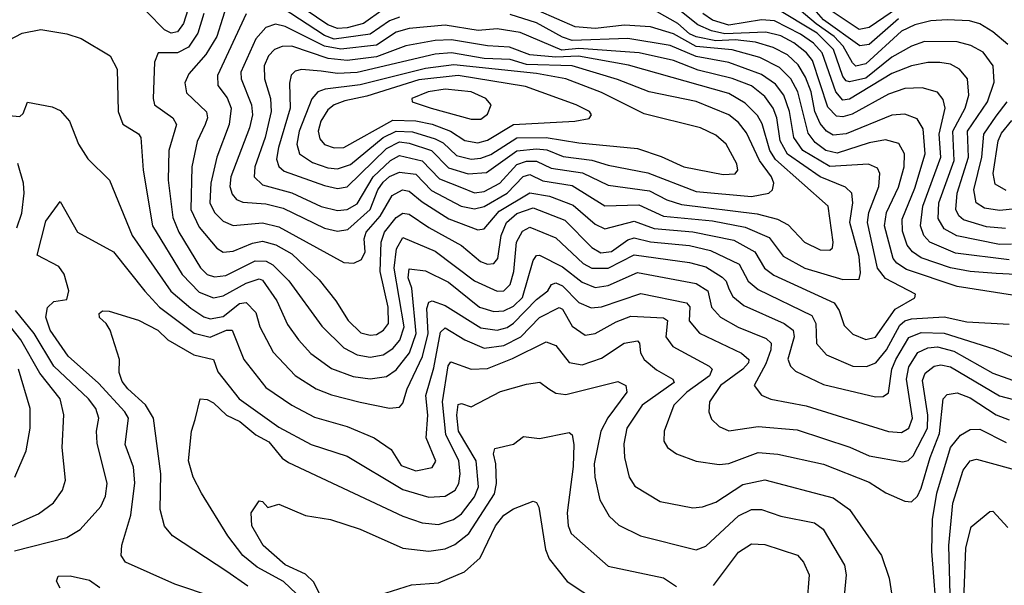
# Model space of a CAD drawing. Extents: x 1308313 to 1441400, y 959662 to 1036319.
# Tile 283 of 656: x 1339371 to 1342390, y 1013253 to 1014986. Entities that reach past the tile are written whole.
import ezdxf

# ---------------------------------------------------------------- set-up
doc = ezdxf.new("R2010")
doc.units = 0

msp = doc.modelspace()

# ---------------------------------------------------------------- linework, layer by layer
at = {"layer": '0CON10XD'}
for points in [[(1340485, 1015017.6), (1340425, 1014974.7), (1340375, 1014961), (1340345, 1014959.4), (1340315, 1014970.9), (1340145, 1015086.6)], [(1342065, 1014988.8), (1341975, 1014909.9), (1341946.6, 1014906.6), (1341835, 1014986), (1341735, 1015100.8)], [(1342405, 1014250.9), (1342240.6, 1014270.6), (1342161.9, 1014305), (1342143.5, 1014325), (1342132.6, 1014355), (1342139.5, 1014415), (1342194.9, 1014565), (1342190.4, 1014635), (1342208.1, 1014715), (1342202.1, 1014742.1), (1342185, 1014764), (1342137.7, 1014777.7), (1342085, 1014775.5), (1342035, 1014757.9), (1341923.2, 1014696.8), (1341895, 1014688.4), (1341875, 1014691.1), (1341848.4, 1014718.4), (1341801.3, 1014861.3), (1341783.1, 1014885), (1341744.8, 1014915), (1341705, 1014936.8), (1341658.2, 1014948.2), (1341532.9, 1014942.9), (1341491.6, 1014951.6), (1341450.1, 1014970.1), (1341344.6, 1015055.4)], [(1342400.5, 1014910.5), (1342355, 1014949.4), (1342315, 1014973.6), (1342283, 1014983), (1342215, 1014985.4), (1342165, 1014982.5), (1342115, 1014970.5), (1342075, 1014951.5), (1341965, 1014851.1), (1341935, 1014843.9), (1341923.8, 1014853.8), (1341895.3, 1014905), (1341868.1, 1014935), (1341813.4, 1014973.4), (1341695, 1015073.7)], [(1340009.5, 1015045), (1339974.8, 1014935), (1339940.9, 1014879.1), (1339889.4, 1014820.6), (1339877.5, 1014792.5), (1339881.7, 1014761.7), (1339943.8, 1014703.8), (1339946.8, 1014685), (1339939.6, 1014665), (1339915, 1014613.1), (1339898.3, 1014535), (1339895.7, 1014405), (1339920.6, 1014350.6), (1339975, 1014286.4), (1339994.2, 1014274.2), (1340025, 1014276.8), (1340085, 1014301.9), (1340115, 1014307.5), (1340156.3, 1014296.3), (1340205, 1014268.8), (1340289.3, 1014189.3), (1340340.5, 1014125), (1340377.7, 1014065), (1340416.8, 1014026.8), (1340445, 1014019.5), (1340465, 1014021.9), (1340486.2, 1014035), (1340501.9, 1014055), (1340500.3, 1014105), (1340476.1, 1014215), (1340478.6, 1014305), (1340489.6, 1014335), (1340525, 1014380), (1340545, 1014393), (1340565, 1014390.7), (1340625, 1014349.7), (1340725, 1014294.1), (1340784, 1014245), (1340805, 1014237.3), (1340825, 1014239.2), (1340836.8, 1014255), (1340846.5, 1014325), (1340863.2, 1014365), (1340895, 1014392.7), (1340945, 1014409.6), (1341042, 1014372), (1341125, 1014288.1), (1341152.1, 1014272.1), (1341185, 1014276.4), (1341235, 1014312.2), (1341255, 1014317.9), (1341305, 1014305.3), (1341425, 1014293.9), (1341489, 1014279), (1341577.2, 1014237.2), (1341604.8, 1014185), (1341635, 1014159.6), (1341799.5, 1014079.5), (1341812.2, 1014055), (1341813.8, 1013993.8), (1341845, 1013959.4), (1341925, 1013924.8), (1341966.9, 1013923.1), (1341995.6, 1013935), (1342028.5, 1013975), (1342069.9, 1014050.1), (1342085, 1014063.8), (1342105, 1014069.5), (1342205, 1014076.1), (1342275, 1014060), (1342405, 1014053.2)], [(1340535, 1014994.2), (1340505, 1014983.1), (1340445, 1014941.6), (1340335, 1014926.8), (1340305, 1014938.1), (1340175, 1015022.4)], [(1342415, 1014142.2), (1342245, 1014168.6), (1342089.5, 1014220.5), (1342060.2, 1014240.2), (1342049.1, 1014255), (1342022.4, 1014355), (1342028.6, 1014395), (1342065, 1014473.2), (1342082.6, 1014535), (1342084, 1014575), (1342066.8, 1014606.8), (1342025, 1014617.8), (1341975, 1014608.4), (1341876.9, 1014576.9), (1341842.6, 1014585), (1341810, 1014610), (1341788.4, 1014638.4), (1341757, 1014765), (1341735.7, 1014805), (1341700, 1014840), (1341640.1, 1014870.1), (1341555, 1014893.6), (1341445, 1014903.7), (1341375, 1014942.4), (1341305, 1014964), (1341225, 1014969.8), (1341135, 1014959.6), (1341074, 1014964), (1340905, 1015037.4)], [(1342393.6, 1014346.4), (1342335, 1014351.4), (1342265, 1014373), (1342250.8, 1014385), (1342241.2, 1014405), (1342245.6, 1014455), (1342279.8, 1014565), (1342277.2, 1014645), (1342338.3, 1014735), (1342359, 1014795), (1342355.6, 1014845), (1342325, 1014886.2), (1342287.3, 1014907.3), (1342245, 1014918.5), (1342145, 1014919.2), (1342105, 1014904.8), (1342045, 1014870.9), (1341965, 1014807.4), (1341915, 1014795.7), (1341905, 1014798.4), (1341895, 1014811.9), (1341866, 1014895), (1341816.1, 1014945), (1341685, 1015023.3)], [(1342085, 1015036.9), (1341975, 1014962.5), (1341945, 1014956.4), (1341855.6, 1015015.6)], [(1339886, 1015016), (1339873.2, 1014975), (1339855, 1014949.4), (1339835, 1014944.6), (1339815, 1014955.2), (1339760.3, 1015010.3)], [(1339935.1, 1015005), (1339916.9, 1014945), (1339887.8, 1014902.2), (1339855, 1014884.8), (1339795.4, 1014884.6), (1339783.6, 1014856.4), (1339780, 1014745), (1339784.1, 1014725), (1339840.4, 1014685), (1339851.2, 1014665), (1339828.3, 1014585), (1339825.5, 1014495), (1339840.4, 1014380.4), (1339858.5, 1014335), (1339925, 1014225.9), (1339945.4, 1014205), (1339968.3, 1014198.3), (1340002.4, 1014202.4), (1340092.4, 1014247.6), (1340126.4, 1014246.4), (1340146.5, 1014235), (1340196, 1014186), (1340297.6, 1014047.6), (1340365, 1013980.4), (1340405, 1013959.8), (1340445, 1013952.5), (1340485, 1013959.7), (1340515, 1013978.6), (1340535.8, 1014004.2), (1340550, 1014045), (1340519.2, 1014225), (1340526, 1014284), (1340545, 1014318.4), (1340645, 1014276.9), (1340765, 1014186.2), (1340835, 1014154.1), (1340855.4, 1014155), (1340875, 1014174.6), (1340886.3, 1014215), (1340893.6, 1014305), (1340912, 1014338), (1340935, 1014350.9), (1341015, 1014317.9), (1341098.7, 1014238.7), (1341125, 1014224.6), (1341175, 1014225.3), (1341255, 1014266), (1341425, 1014242.7), (1341475, 1014228.8), (1341525, 1014197.4), (1341537.2, 1014185), (1341545, 1014161.1), (1341557.7, 1014137.7), (1341590.7, 1014110.7), (1341715.1, 1014055.1), (1341741.9, 1014035), (1341745.8, 1014015), (1341726.1, 1013946.1), (1341734, 1013925), (1341749.3, 1013909.3), (1341835, 1013868.1), (1341995, 1013831.1), (1342018.8, 1013831.2), (1342035, 1013843.3), (1342045.1, 1013915), (1342057.3, 1013945), (1342097.5, 1014012.5), (1342135, 1014028.2), (1342205, 1014025.3), (1342358.1, 1013978.1), (1342425, 1013949.1)], [(1340065.4, 1015004.6), (1339976.8, 1014815), (1339977.7, 1014785), (1340006.8, 1014746.8), (1340019, 1014715), (1340013.3, 1014665), (1339975.5, 1014565), (1339957.1, 1014485), (1339953.9, 1014425), (1339967.5, 1014395), (1339995, 1014368.9), (1340025, 1014355.2), (1340115, 1014363.6), (1340165, 1014352), (1340365, 1014242.3), (1340395, 1014240.6), (1340418.8, 1014251.2), (1340429.5, 1014275), (1340427.3, 1014315), (1340432.9, 1014335), (1340475.7, 1014384.3), (1340512.7, 1014447.3), (1340544.4, 1014465), (1340565, 1014460.4), (1340605, 1014427.7), (1340686.5, 1014376.5), (1340775, 1014342.3), (1340795, 1014345.2), (1340840.8, 1014399.2), (1340935, 1014455.9), (1340995.5, 1014445.5), (1341068, 1014418), (1341135, 1014359.8), (1341165, 1014345.2), (1341255, 1014369.2), (1341316.3, 1014346.3), (1341435, 1014336.7), (1341560.9, 1014310.9), (1341625.3, 1014275.3), (1341654.4, 1014225), (1341683.3, 1014203.3), (1341868.2, 1014118.2), (1341883.8, 1014095), (1341899.2, 1014049.2), (1341925, 1014022.8), (1341965, 1014006.2)], [(1341965, 1014006.2), (1341995, 1014013.9), (1342055, 1014099.7), (1342115.6, 1014134.4), (1342117.5, 1014145), (1342025, 1014193.4), (1342001.3, 1014225), (1341970.1, 1014365), (1341974.3, 1014395), (1342005.5, 1014475), (1342007.8, 1014515), (1342001.1, 1014531.1), (1341973.2, 1014543.2), (1341855, 1014535.9), (1341771.9, 1014585), (1341744.9, 1014625), (1341731.3, 1014705), (1341713.5, 1014755), (1341688.5, 1014788.5), (1341645, 1014818.7), (1341545, 1014854.6), (1341445, 1014873.4), (1341365, 1014906.9), (1341235, 1014928.1), (1341065, 1014922.8), (1341035, 1014932.7), (1340955, 1014976.8), (1340875, 1015002.2)], [(1342425, 1014205.9), (1342365, 1014209), (1342285, 1014214.9), (1342225, 1014226.4), (1342135, 1014256.4), (1342108, 1014275), (1342092.3, 1014295), (1342078.1, 1014338.1), (1342077.1, 1014375), (1342115, 1014470), (1342147.6, 1014575), (1342141.4, 1014651.4), (1342122.7, 1014682.7), (1342085, 1014696.5), (1342045, 1014693.8), (1341905, 1014636.2), (1341865, 1014632.6), (1341844.4, 1014644.4), (1341825, 1014668.4), (1341809.2, 1014705), (1341797.3, 1014765), (1341780.5, 1014810.5), (1341758.1, 1014848.1), (1341725, 1014878.1), (1341681, 1014901), (1341626.9, 1014916.9), (1341564.4, 1014924.4), (1341505, 1014921.1), (1341445, 1014933.2), (1341425, 1014942.9), (1341389.2, 1014975), (1341325, 1015009.9)], [(1342375, 1014297.1), (1342243.9, 1014323.9), (1342205.7, 1014345.7), (1342186.8, 1014376.8), (1342188.9, 1014425), (1342235.7, 1014555), (1342232.3, 1014645), (1342269.7, 1014715), (1342280.9, 1014755), (1342276.7, 1014805), (1342252.3, 1014835), (1342225, 1014849.6), (1342192.5, 1014855), (1342155, 1014855.2), (1342105.6, 1014845), (1342045, 1014821), (1341915, 1014742.5), (1341895, 1014740.1), (1341872.7, 1014765), (1341831.8, 1014885), (1341805, 1014914.7), (1341765, 1014942.1), (1341685, 1014982.5), (1341645, 1014985.3), (1341545, 1014969.6), (1341495, 1014984.9), (1341465, 1015004.7)], [(1341895, 1014190.2), (1341945, 1014191.4), (1341949, 1014211), (1341945, 1014260.8), (1341915.9, 1014365), (1341925.2, 1014425.2), (1341921.8, 1014455), (1341903, 1014473), (1341825, 1014505.1), (1341724.5, 1014574.5), (1341702.4, 1014615), (1341692.1, 1014685), (1341680.7, 1014715), (1341655, 1014750.6), (1341615, 1014783.4), (1341555, 1014806), (1341451.3, 1014831.3), (1341375, 1014860.7), (1341270, 1014885), (1341085, 1014897.9), (1341033.3, 1014893.3), (1340905, 1014947.2), (1340835, 1014957.9), (1340776.8, 1014953.2), (1340675, 1014969.3), (1340565, 1014959.3), (1340525, 1014947.9), (1340465, 1014908.5), (1340355, 1014895.7), (1340305, 1014905.4), (1340185, 1014965.1), (1340155, 1014972.2), (1340125, 1014962.2), (1340095, 1014927.5), (1340048.8, 1014825), (1340050, 1014805), (1340081.1, 1014725), (1340084.2, 1014695), (1340075.5, 1014654.5), (1340018.5, 1014505), (1340015.2, 1014475.2), (1340022, 1014452), (1340035.5, 1014435.5), (1340055, 1014426.7), (1340125, 1014421.8), (1340178.5, 1014408.5), (1340305, 1014347.4), (1340345, 1014338), (1340376.5, 1014343.5), (1340445.6, 1014404.4), (1340469, 1014465), (1340485, 1014488.6), (1340505, 1014505.6), (1340535, 1014519.1), (1340585, 1014513.4), (1340633.3, 1014463.3), (1340724.5, 1014414.5), (1340765, 1014407.1), (1340795, 1014413.9), (1340865.2, 1014454.8), (1340914.6, 1014505.4), (1340935, 1014511.5), (1340975, 1014492.5), (1341065, 1014478.6), (1341165, 1014415.9), (1341269.4, 1014419.4), (1341345, 1014384.4), (1341495, 1014369.8), (1341595, 1014350.5), (1341668.6, 1014318.6), (1341711.2, 1014261.2), (1341777.7, 1014225), (1341895, 1014190.2)], [(1339255, 1014880.9), (1339378, 1014945), (1339435, 1014955.8), (1339515, 1014942.8), (1339558.7, 1014928.7), (1339647.8, 1014875), (1339670, 1014835), (1339672.4, 1014705), (1339686.6, 1014666.6), (1339735, 1014636.9), (1339742, 1014625), (1339749.1, 1014525), (1339777.8, 1014355), (1339868.9, 1014205), (1339921.1, 1014151.1), (1339965, 1014134.5), (1339995, 1014140), (1340065, 1014179.2), (1340105, 1014191.9), (1340115, 1014188.1), (1340159.2, 1014125), (1340191.8, 1014051.8), (1340225.3, 1014005), (1340263.4, 1013963.4), (1340327.2, 1013917.2), (1340392.7, 1013892.7), (1340445, 1013886.2), (1340495, 1013892.5), (1340525, 1013913.1), (1340565.9, 1013965), (1340586.2, 1014025), (1340573.3, 1014163.3), (1340562.2, 1014195), (1340565, 1014223.1), (1340615, 1014217), (1340685, 1014182.1), (1340780.9, 1014105), (1340825, 1014092.3), (1340855, 1014094.1), (1340885, 1014108.6), (1340912.7, 1014135), (1340945, 1014248.8), (1340955, 1014264.1), (1340965, 1014264.8), (1341035, 1014228.7), (1341095, 1014182.4), (1341135, 1014165.8), (1341175, 1014172.1), (1341265, 1014211.8), (1341445, 1014177.7), (1341481.2, 1014155), (1341491.5, 1014105), (1341520, 1014075), (1341574.1, 1014044.1), (1341659.7, 1014009.7), (1341675, 1013995.4), (1341674.1, 1013975), (1341658.3, 1013931.7), (1341623.1, 1013865), (1341645, 1013836.2), (1341673.9, 1013823.9), (1341782.7, 1013802.7), (1342035, 1013724.8), (1342075, 1013721.6), (1342096.8, 1013735), (1342108.6, 1013765), (1342089.9, 1013885), (1342097.3, 1013922.7), (1342125, 1013966.6), (1342155, 1013981.2), (1342185, 1013983.7), (1342235, 1013970.2), (1342355, 1013903.3), (1342415, 1013881.9)], [(1341855, 1014280.4), (1341862.6, 1014287.4), (1341865.3, 1014304.7), (1341849.5, 1014415), (1341687.7, 1014557.7), (1341670.9, 1014585), (1341646.9, 1014666.9), (1341633.1, 1014693.1), (1341595, 1014730.6), (1341545, 1014760.4), (1341237, 1014847), (1341084.1, 1014874.1), (1341015, 1014871.8), (1340935, 1014878.9), (1340872.3, 1014902.3), (1340805, 1014905.6), (1340695, 1014924.3), (1340645, 1014922.7), (1340555, 1014905.9), (1340465, 1014872.5), (1340375, 1014860.9), (1340316.9, 1014866.9), (1340205, 1014904.9), (1340175, 1014904.5), (1340151.6, 1014895), (1340134, 1014875), (1340120.6, 1014845), (1340121.1, 1014805), (1340139.2, 1014745), (1340141.8, 1014705), (1340123.5, 1014625), (1340091.4, 1014535), (1340089.3, 1014505), (1340115, 1014479.8), (1340205, 1014455.7), (1340295, 1014414.2), (1340345, 1014401.3), (1340375, 1014404.5), (1340405, 1014422.1), (1340454.2, 1014505), (1340507.6, 1014555), (1340535, 1014570.1), (1340605, 1014554), (1340658.3, 1014498.3), (1340725, 1014472.1), (1340765, 1014456.2), (1340795, 1014459.8), (1340842.5, 1014485), (1340895, 1014543), (1340925, 1014552.7), (1340955, 1014552.5), (1341000.8, 1014530.8), (1341096.7, 1014516.7), (1341175, 1014479.7), (1341302, 1014462), (1341354.7, 1014434.7), (1341399.6, 1014419.6), (1341631.5, 1014391.5), (1341694.4, 1014375), (1341727.5, 1014357.5), (1341777.3, 1014305), (1341825, 1014280.8), (1341855, 1014280.4)], [(1341615, 1014444.9), (1341668.1, 1014455), (1341678.9, 1014465), (1341682.9, 1014485), (1341676.4, 1014505), (1341639.5, 1014555), (1341599.5, 1014639.5), (1341575, 1014670.7), (1341544.7, 1014695), (1341445, 1014735.8), (1341301.1, 1014765), (1341203.4, 1014803.4), (1341065, 1014845.1), (1340925, 1014849.1), (1340875, 1014863.9), (1340795, 1014867.3), (1340695, 1014884.3), (1340645, 1014880.1), (1340405, 1014824.1), (1340345, 1014820.9), (1340295, 1014828), (1340235, 1014833.5), (1340215, 1014828.2), (1340203.3, 1014816.7), (1340198.3, 1014791.7), (1340199.7, 1014715), (1340163.8, 1014595), (1340158.5, 1014558.5), (1340165, 1014536.8), (1340182.1, 1014522.1), (1340305, 1014477.9), (1340345, 1014468.6), (1340375, 1014474), (1340495, 1014591.6), (1340535, 1014611.9), (1340565, 1014608.1), (1340633.3, 1014585), (1340685, 1014532.3), (1340745.7, 1014514.3), (1340802.5, 1014517.5), (1340895, 1014584.9), (1340955, 1014590.6), (1340987.3, 1014587.3), (1341036.8, 1014566.8), (1341125, 1014556.1), (1341175, 1014540.1), (1341296.7, 1014516.7), (1341445, 1014459.9), (1341615, 1014444.9)], [(1341528.1, 1014511.9), (1341565, 1014513.8), (1341572.7, 1014525), (1341569.4, 1014545), (1341536.8, 1014605), (1341505, 1014632.3), (1341458.1, 1014655), (1341285, 1014697.3), (1341155, 1014762.8), (1341045.1, 1014805.1), (1340955, 1014821.2), (1340702.3, 1014847.7), (1340615, 1014837.1), (1340415, 1014786.3), (1340307, 1014773), (1340284.9, 1014765.1), (1340266.7, 1014743.3), (1340227.2, 1014645), (1340220, 1014605), (1340228.4, 1014575), (1340268.6, 1014548.6), (1340315, 1014532.3), (1340345, 1014529), (1340385, 1014542.6), (1340485.2, 1014624.8), (1340525, 1014644.4), (1340575, 1014642.2), (1340645, 1014621.2), (1340668.8, 1014608.8), (1340710.4, 1014570.4), (1340755, 1014558.9), (1340785, 1014561.9), (1340815, 1014573.1), (1340895, 1014624.7), (1340985, 1014625.5), (1341085, 1014608.5), (1341265, 1014591.5), (1341337.2, 1014567.2), (1341407.1, 1014535), (1341528.1, 1014511.9)], [(1340335, 1014593.1), (1340365, 1014594.2), (1340515, 1014678), (1340585, 1014676.4), (1340635, 1014665.7), (1340691.2, 1014645), (1340735.8, 1014615.8), (1340775, 1014609.2), (1340805, 1014616.8), (1340885, 1014665.1), (1341073.3, 1014675), (1341116.4, 1014683.6), (1341124.4, 1014695), (1341117.5, 1014705), (1341076.5, 1014725), (1340921.3, 1014781.3), (1340714.7, 1014815.3), (1340595, 1014802.4), (1340435, 1014751.4), (1340367.5, 1014737.5), (1340334.5, 1014725.5), (1340315, 1014709.6), (1340294.1, 1014675), (1340285.6, 1014645), (1340290.8, 1014620.8), (1340305, 1014604.3), (1340335, 1014593.1)], [(1340785, 1014681.3), (1340805, 1014696.7), (1340816.2, 1014725), (1340800.4, 1014745), (1340754.5, 1014765), (1340675, 1014772.9), (1340623.1, 1014765), (1340573.1, 1014745), (1340574.2, 1014735), (1340632.2, 1014715), (1340755, 1014681.9), (1340785, 1014681.3)], [(1339315, 1014694.5), (1339370.9, 1014689.1), (1339381.4, 1014698.6), (1339395, 1014733.3), (1339469.7, 1014719.7), (1339495, 1014708), (1339523.1, 1014675), (1339550.5, 1014605), (1339579.4, 1014559.4), (1339646.4, 1014495), (1339715.6, 1014325), (1339834.5, 1014154.5), (1339895, 1014102.4), (1339935, 1014075.9), (1339955, 1014070.1), (1339995, 1014076.5), (1340045, 1014116.6), (1340065, 1014119.3), (1340095, 1014089.2), (1340106.5, 1014045), (1340147.5, 1013967.5), (1340215.7, 1013895.7), (1340279.5, 1013855), (1340326.7, 1013836.7), (1340415, 1013814.8), (1340505, 1013795.9), (1340535, 1013799.5), (1340545, 1013810.8), (1340558.8, 1013855), (1340606, 1013954), (1340622.8, 1014025), (1340618.6, 1014101.4), (1340625, 1014120.4), (1340635, 1014125.3), (1340675, 1014110.2), (1340785, 1014042), (1340835, 1014035.4), (1340865, 1014043.5), (1340885, 1014056.5), (1340955, 1014129.3), (1340990.3, 1014155), (1341001.1, 1014175), (1341015, 1014180.3), (1341035, 1014171), (1341085, 1014120.2), (1341123.1, 1014103.1), (1341155, 1014106.7), (1341275, 1014147.4), (1341415, 1014118.8), (1341426, 1014106), (1341423.6, 1014063.6), (1341455, 1014025.8), (1341584, 1013964), (1341606.1, 1013945), (1341605.2, 1013935), (1341588, 1013915), (1341519.4, 1013865), (1341485.9, 1013815), (1341483.9, 1013785), (1341492, 1013762), (1341515, 1013740), (1341545, 1013726.4), (1341635, 1013739.4), (1341755, 1013730), (1341916.3, 1013676.3), (1341975, 1013650), (1342078.5, 1013631.5), (1342095, 1013635.7), (1342110.1, 1013649.9), (1342154, 1013735), (1342155.5, 1013775), (1342138.8, 1013881.2), (1342147.2, 1013902.8), (1342175, 1013924.8), (1342195, 1013929.2), (1342225, 1013922.3), (1342375, 1013833.3), (1342417.6, 1013822.4)], [(1342485, 1014412.8), (1342375, 1014401.2), (1342328.6, 1014408.6), (1342303.9, 1014425), (1342296.8, 1014465), (1342320.4, 1014565), (1342327, 1014635), (1342365, 1014690.8), (1342398.8, 1014735)], [(1342395, 1014462.9), (1342362.1, 1014482.1), (1342356, 1014515), (1342371, 1014615), (1342381.5, 1014638.5), (1342412.6, 1014677.4)], [(1339361.5, 1014348.5), (1339376.7, 1014393.3), (1339384, 1014455), (1339382.6, 1014485), (1339365.3, 1014545.3)], [(1339965, 1013216.7), (1339846.6, 1013256.6), (1339695, 1013323.8), (1339682, 1013345), (1339684.3, 1013375.7), (1339711.8, 1013468.2), (1339723.3, 1013566.7), (1339719.4, 1013615), (1339693.9, 1013685), (1339703.9, 1013765), (1339692.7, 1013785), (1339612.2, 1013872.2), (1339519.6, 1013955), (1339463.7, 1014035), (1339450.4, 1014075), (1339455.5, 1014104.5), (1339475, 1014122.5), (1339515, 1014129.2), (1339521.2, 1014155), (1339506.6, 1014206.6), (1339490.3, 1014230.3), (1339424.4, 1014265), (1339450.6, 1014369.4), (1339495, 1014428.8), (1339548.1, 1014335), (1339657.9, 1014275), (1339754.1, 1014154.1), (1339799.6, 1014105), (1339905.3, 1014025.3), (1339955, 1014013.4), (1340005, 1014035.4), (1340022.2, 1014035), (1340057.5, 1013945), (1340125, 1013858.9), (1340205, 1013805.2), (1340275, 1013768.7), (1340375, 1013740), (1340457.5, 1013705), (1340509.2, 1013669.2), (1340540.6, 1013620.6), (1340585, 1013603.9), (1340635, 1013613.7), (1340646.8, 1013633.2), (1340616.6, 1013705), (1340622.4, 1013775), (1340616.5, 1013835), (1340640.3, 1013919.7), (1340661.2, 1014028.8), (1340675, 1014041.7), (1340735.5, 1014005.5), (1340795, 1013979.3), (1340855, 1013988.3), (1340907.5, 1014015), (1340965, 1014074.1), (1341025, 1014104.8), (1341035, 1014099.6), (1341065, 1014047.5), (1341105, 1014020), (1341135, 1014025.2), (1341199.5, 1014060.5), (1341245, 1014077.8), (1341345, 1014073), (1341357, 1014065), (1341351.9, 1014015), (1341373.4, 1013985), (1341485.1, 1013925.1), (1341494.1, 1013915), (1341486.3, 1013895), (1341416.2, 1013845), (1341376.6, 1013805), (1341346.6, 1013725), (1341346.2, 1013695), (1341357.5, 1013675), (1341385, 1013656.2), (1341445, 1013633.8), (1341515, 1013623.4), (1341545, 1013626.7), (1341635, 1013659.6), (1341695.2, 1013655.2), (1341835, 1013623.9), (1341975, 1013568.8), (1342026.5, 1013536.5), (1342085, 1013510.5), (1342105, 1013508.5), (1342124, 1013526), (1342135, 1013550.9), (1342162.1, 1013645), (1342191.5, 1013718.5), (1342202.2, 1013825), (1342215, 1013838.2), (1342245, 1013842.6), (1342285, 1013827.9), (1342365, 1013775.2), (1342405, 1013760)], [(1342411.7, 1014298.3), (1342375, 1014297.1)], [(1339282, 1013408), (1339428.2, 1013471.8), (1339473.8, 1013506.2), (1339501.8, 1013545), (1339511.2, 1013575), (1339500.9, 1013675), (1339505.8, 1013775.8), (1339494.3, 1013825), (1339432.8, 1013902.8), (1339374.6, 1014005), (1339307.6, 1014087.6)], [(1339355, 1013359), (1339515, 1013399.5), (1339556.1, 1013423.9), (1339619.7, 1013495), (1339633.9, 1013526.1), (1339639.3, 1013565), (1339608.3, 1013688.3), (1339606.6, 1013725), (1339613.2, 1013765), (1339604.3, 1013795), (1339581.5, 1013825), (1339475.5, 1013925), (1339415, 1014024.4), (1339357.9, 1014095)], [(1340070.2, 1013250.2), (1340005.3, 1013295.3), (1339839.4, 1013405), (1339814.8, 1013434.8), (1339801.1, 1013485), (1339803.9, 1013595), (1339780.6, 1013765), (1339756.6, 1013806.6), (1339702.4, 1013855), (1339685, 1013878.1), (1339675.5, 1013905), (1339676.9, 1013945), (1339647.8, 1014035), (1339635.6, 1014055.6), (1339615, 1014073.4), (1339614.1, 1014085.9), (1339625, 1014093.8), (1339645, 1014092.9), (1339735, 1014065.7), (1339793.9, 1014035), (1339825.1, 1014005.1), (1339905, 1013959.4), (1339964.4, 1013945), (1339977.7, 1013907.7), (1340043.2, 1013825), (1340165, 1013738.1), (1340264.2, 1013684.2), (1340375, 1013648.4), (1340545, 1013546.3), (1340625, 1013523.6), (1340675, 1013526.7), (1340706.2, 1013545), (1340716.7, 1013565), (1340721.6, 1013595), (1340717.4, 1013635), (1340676.9, 1013715), (1340666.8, 1013815), (1340684.3, 1013925.7), (1340692.2, 1013937.8), (1340755, 1013915.6), (1340805, 1013917.5), (1340882.2, 1013947.8), (1340985, 1013998.9), (1341015, 1013987.9), (1341055, 1013935.9), (1341095, 1013929.2), (1341155, 1013949.4), (1341224.4, 1013995.6), (1341265, 1014002), (1341270.8, 1013995), (1341274, 1013965), (1341285.8, 1013945), (1341322.9, 1013912.9), (1341373.3, 1013885), (1341377.6, 1013875), (1341279.8, 1013805), (1341232.1, 1013735), (1341223.4, 1013686.6), (1341225.2, 1013645.2), (1341239.4, 1013585), (1341256.7, 1013556.7), (1341335, 1013509.7), (1341435, 1013490.8), (1341463.9, 1013493.9), (1341505, 1013508.2), (1341588.1, 1013561.9), (1341655, 1013576.6), (1341865, 1013520.7), (1341914.6, 1013485), (1342013.1, 1013345), (1342037.1, 1013275), (1342049.8, 1013189.8)], [(1339355.7, 1013584.3), (1339390.8, 1013665), (1339403, 1013735), (1339402.5, 1013795), (1339367, 1013915)], [(1340259.2, 1013189.2), (1340180, 1013265), (1340099.1, 1013309.1), (1340054.9, 1013344.9), (1340008.4, 1013405), (1339927.9, 1013535), (1339902.9, 1013585), (1339888.5, 1013635), (1339897.3, 1013725), (1339908.3, 1013761.7), (1339923.8, 1013825), (1339945, 1013822.7), (1339965, 1013811.9), (1340004.3, 1013774.3), (1340045.2, 1013755.2), (1340095, 1013714.1), (1340135, 1013692.5), (1340175, 1013642.6), (1340195, 1013629.4), (1340545.5, 1013465.5), (1340605, 1013444.3), (1340655, 1013439), (1340700.4, 1013455), (1340725, 1013471.9), (1340765, 1013523.8), (1340777.1, 1013555), (1340770.7, 1013635), (1340715.8, 1013725), (1340711, 1013775), (1340715, 1013806.9), (1340725, 1013810.5), (1340755, 1013799.6), (1340845, 1013846.7), (1340925, 1013869.6), (1340966, 1013876), (1340993.1, 1013855), (1341015, 1013841.4), (1341045, 1013838), (1341205, 1013877.8), (1341229.6, 1013865), (1341232.5, 1013845), (1341174, 1013766), (1341153, 1013725), (1341131.7, 1013625), (1341133.9, 1013585), (1341150, 1013515), (1341178.2, 1013465), (1341207.7, 1013437.7), (1341274.7, 1013404.7), (1341445, 1013362), (1341475, 1013372.7), (1341575, 1013466.2), (1341615, 1013485.7), (1341645, 1013485.2), (1341705, 1013464.8), (1341807.5, 1013445), (1341834, 1013425), (1341900, 1013315), (1341905.3, 1013285.3), (1341899.2, 1013220.8)], [(1340351.6, 1013101.6), (1340272.6, 1013262.6), (1340247.1, 1013287.1), (1340185, 1013316.3), (1340116.7, 1013375), (1340082.4, 1013435), (1340080, 1013475), (1340105, 1013512), (1340115, 1013510), (1340132, 1013492), (1340165, 1013502), (1340247.1, 1013467.1), (1340323.8, 1013455), (1340414.3, 1013425), (1340545, 1013367.4), (1340625, 1013357.4), (1340675, 1013365.2), (1340705, 1013378.7), (1340747.9, 1013412.1), (1340826.9, 1013533.1), (1340832.6, 1013565), (1340830.8, 1013625), (1340823.7, 1013656.3), (1340828, 1013672), (1340885, 1013685.5), (1340915, 1013709.1), (1340965, 1013702.7), (1341055, 1013721.1), (1341065, 1013714), (1341069.8, 1013685), (1341067.6, 1013617.6), (1341049.6, 1013475), (1341052.3, 1013435), (1341062.1, 1013412.1), (1341175, 1013311.8), (1341345, 1013276.4), (1341385, 1013249.5)], [(1342185.2, 1013134.8), (1342167.6, 1013357.6), (1342170.1, 1013455), (1342183, 1013535), (1342224.4, 1013675.6), (1342255, 1013713.6), (1342285, 1013730.5), (1342315, 1013731.8), (1342395, 1013690.8)], [(1342223.6, 1013225), (1342219.4, 1013375), (1342232.3, 1013505), (1342263.6, 1013606.4), (1342285, 1013634.6), (1342305, 1013639.5), (1342457.5, 1013597.5)], [(1340475, 1013224), (1340572.5, 1013255), (1340655, 1013261.2), (1340735, 1013294), (1340782.3, 1013337.7), (1340829.4, 1013435), (1340855, 1013468.6), (1340885, 1013487.5), (1340945, 1013511.4), (1340955, 1013507.1), (1340962.2, 1013492.2), (1340983.1, 1013363.1), (1340993.8, 1013333.8), (1341048.9, 1013265), (1341145, 1013201.3)], [(1342307.1, 1012937.1), (1342266.9, 1013233.1), (1342271.9, 1013368.1), (1342287.8, 1013432.2), (1342345, 1013479.4), (1342355, 1013480.6), (1342400.7, 1013430.7)], [(1341497.6, 1013252.4), (1341575, 1013354.7), (1341615, 1013380.3), (1341655, 1013378.1), (1341755.6, 1013345.6), (1341773.6, 1013323.6), (1341791.2, 1013285), (1341784.7, 1013195)], [(1339495, 1013244.5), (1339483.8, 1013266.2), (1339488.3, 1013281.7), (1339525, 1013282.2), (1339585, 1013268.9), (1339616, 1013246)]]:
    msp.add_lwpolyline(points, dxfattribs=at)

doc.saveas('drawing.dxf')
